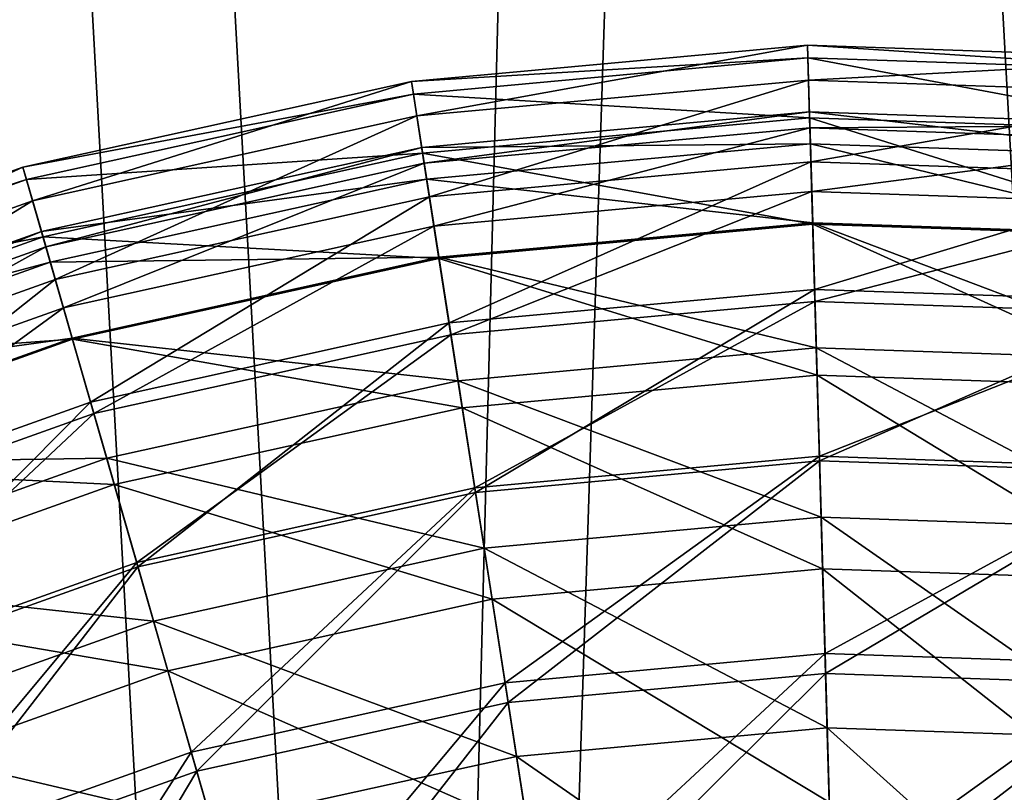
# Model space of a CAD drawing. Header units: millimetres. Extents: x 0 to 424, y 0 to 403.
# Tile 591 of 656: x 301 to 329, y 157 to 179. Entities that reach past the tile are written whole.
import ezdxf

# ---------------------------------------------------------------- set-up
doc = ezdxf.new("R2010")
doc.units = ezdxf.units.MM
doc.header["$LTSCALE"] = 25.4
doc.layers.get('0').update_dxf_attribs({"true_color": 0xff5454})

# ---------------------------------------------------------------- blocks, each defined once
blk = doc.blocks.new('VETRO-III-7641.STL')
at = {"color": 250, "true_color": 0x262626}
mesh = blk.add_polyface(dxfattribs=at)
corners = [(-167.158, 282.98, 1002.124), (-165.763, 337.502, 1002.124), (-168.661, 310.298, 1002.124), (-161.292, 256.258, 1002.124), (-158.538, 363.89, 1002.124), (-151.216, 230.823, 1002.124), (-147.174, 388.777, 1002.124), (-143.498, 297.982, 1002.124), (-137.19, 207.333, 1002.124), (-143.641, 310.631, 1002.124), (-142.252, 285.394, 1002.124), (-139.915, 272.962, 1002.124), (-136.502, 260.782, 1002.124), (-119.578, 186.397, 1002.124), (-132.042, 248.945, 1002.124), (-126.566, 237.542, 1002.124), (-120.117, 226.659, 1002.124), (-112.745, 216.38, 1002.124), (-98.835, 168.558, 1002.124), (-104.505, 206.783, 1002.124), (-95.459, 197.94, 1002.124), (-75.5, 154.277, 1002.124), (-85.678, 189.919, 1002.124), (-75.234, 182.782, 1002.124), (-50.176, 143.924, 1002.124), (-64.208, 176.581, 1002.124), (-52.684, 171.366, 1002.124), (-40.749, 167.174, 1002.124), (-23.519, 137.768, 1002.124), (-28.494, 164.039, 1002.124), (-16.012, 161.984, 1002.124), (3.781, 135.967, 1002.124), (-3.399, 161.024, 1002.124), (9.25, 161.168, 1002.124), (31.015, 138.569, 1002.124), (21.838, 162.413, 1002.124), (34.27, 164.75, 1002.124), (57.48, 145.506, 1002.124), (46.45, 168.163, 1002.124), (58.287, 172.624, 1002.124), (82.489, 156.598, 1002.124), (69.69, 178.099, 1002.124), (80.573, 184.548, 1002.124), (90.852, 191.92, 1002.124), (105.395, 171.558, 1002.124), (100.449, 200.16, 1002.124), (109.292, 209.206, 1002.124), (125.605, 189.999, 1002.124), (117.313, 218.988, 1002.124), (124.45, 229.431, 1002.124), (130.651, 240.457, 1002.124), (142.594, 211.443, 1002.124), (135.866, 251.981, 1002.124), (140.058, 263.916, 1002.124), (143.193, 276.171, 1002.124), (155.924, 235.335, 1002.124), (145.248, 288.653, 1002.124), (146.208, 301.266, 1002.124), (147.243, 393.102, 1002.124), (159.333, 368.56, 1002.124), (165.249, 261.055, 1002.124), (167.33, 342.396, 1002.124), (170.327, 287.939, 1002.124), (171.027, 315.288, 1002.124), (-142.681, 323.244, 1002.124), (-131.965, 411.518, 1002.124), (-140.626, 335.726, 1002.124), (-137.491, 347.981, 1002.124), (-133.299, 359.916, 1002.124), (-128.084, 371.44, 1002.124), (-113.304, 431.526, 1002.124), (-121.883, 382.466, 1002.124), (-114.746, 392.91, 1002.124), (-106.725, 402.691, 1002.124), (-91.677, 448.281, 1002.124), (-97.882, 411.737, 1002.124), (-88.285, 419.977, 1002.124), (-67.641, 461.349, 1002.124), (-78.006, 427.349, 1002.124), (-67.124, 433.798, 1002.124), (-41.821, 470.393, 1002.124), (-55.72, 439.274, 1002.124), (-43.883, 443.734, 1002.124), (-31.703, 447.147, 1002.124), (-14.884, 475.178, 1002.124), (-19.271, 449.484, 1002.124), (-6.683, 450.73, 1002.124), (12.472, 475.58, 1002.124), (5.966, 450.873, 1002.124), (18.579, 449.913, 1002.124), (39.538, 471.588, 1002.124), (31.061, 447.858, 1002.124), (43.316, 444.723, 1002.124), (65.613, 463.307, 1002.124), (55.251, 440.531, 1002.124), (66.775, 435.316, 1002.124), (78.067, 457.62, 1002.124), (77.801, 429.115, 1002.124), (88.244, 421.978, 1002.124), (90.022, 450.95, 1002.124), (98.026, 413.957, 1002.124), (112.133, 434.838, 1002.124), (107.072, 405.114, 1002.124), (115.312, 395.517, 1002.124), (131.373, 415.387, 1002.124), (122.684, 385.238, 1002.124), (129.133, 374.355, 1002.124), (134.608, 362.952, 1002.124), (139.069, 351.115, 1002.124), (142.482, 338.935, 1002.124), (144.819, 326.503, 1002.124), (146.064, 313.915, 1002.124)]
mesh.append_faces([[corners[k] for k in face] for face in [(0, 1, 2), (61, 62, 63)]], dxfattribs={"vtx0": -1, "color": 250})
mesh.append_faces([[corners[k] for k in face] for face in [(1, 3, 4), (4, 5, 6), (7, 8, 10), (10, 8, 11), (11, 8, 12), (12, 13, 14), (14, 13, 15), (15, 13, 16), (16, 13, 17), (17, 18, 19), (19, 18, 20), (20, 21, 22), (22, 21, 23), (23, 24, 25), (25, 24, 26), (26, 24, 27), (27, 28, 29), (29, 28, 30), (30, 31, 32), (32, 31, 33), (33, 34, 35), (35, 34, 36), (36, 37, 38), (38, 37, 39), (39, 40, 41), (41, 40, 42), (42, 40, 43), (43, 44, 45), (45, 44, 46), (46, 47, 48), (48, 47, 49), (49, 47, 50), (50, 51, 52), (52, 51, 53), (53, 51, 54), (54, 55, 56), (56, 55, 57), (58, 55, 59), (59, 60, 61), (6, 64, 65), (64, 6, 9), (65, 69, 70), (70, 73, 74), (74, 76, 77), (77, 79, 80), (80, 83, 84), (84, 86, 87), (87, 89, 90), (90, 92, 93), (93, 95, 96), (96, 98, 99), (99, 100, 101), (101, 103, 104), (104, 107, 58)]], dxfattribs={"vtx0": -1, "vtx1": -1, "color": 250})
mesh.append_faces([[corners[k] for k in face] for face in [(6, 5, 7), (57, 55, 58)]], dxfattribs={"vtx0": -1, "vtx1": -1, "vtx2": -1, "color": 250})
mesh.append_faces([[corners[k] for k in face] for face in [(1, 0, 3), (4, 3, 5), (7, 5, 8), (6, 7, 9), (12, 8, 13), (17, 13, 18), (20, 18, 21), (23, 21, 24), (27, 24, 28), (30, 28, 31), (33, 31, 34), (36, 34, 37), (39, 37, 40), (43, 40, 44), (46, 44, 47), (50, 47, 51), (54, 51, 55), (59, 55, 60), (61, 60, 62), (65, 64, 66), (65, 66, 67), (65, 67, 68), (65, 68, 69), (70, 69, 71), (70, 71, 72), (70, 72, 73), (74, 73, 75), (74, 75, 76), (77, 76, 78), (77, 78, 79), (80, 79, 81), (80, 81, 82), (80, 82, 83), (84, 83, 85), (84, 85, 86), (87, 86, 88), (87, 88, 89), (90, 89, 91), (90, 91, 92), (93, 92, 94), (93, 94, 95), (96, 95, 97), (96, 97, 98), (99, 98, 100), (101, 100, 102), (101, 102, 103), (104, 103, 105), (104, 105, 106), (104, 106, 107), (58, 107, 108), (58, 108, 109), (58, 109, 110), (58, 110, 111), (58, 111, 57)]], dxfattribs={"vtx0": -1, "vtx2": -1, "color": 250})
mesh = blk.add_polyface(dxfattribs=at)
corners = [(-165.763, 337.502, 1000.624), (-167.158, 282.98, 1000.624), (-168.661, 310.298, 1000.624), (-161.292, 256.258, 1000.624), (-158.538, 363.89, 1000.624), (-151.216, 230.823, 1000.624), (-147.174, 388.777, 1000.624), (-137.19, 207.333, 1000.624), (-131.965, 411.518, 1000.624), (-119.578, 186.397, 1000.624), (-113.304, 431.526, 1000.624), (-98.835, 168.558, 1000.624), (-91.677, 448.281, 1000.624), (-75.5, 154.277, 1000.624), (-67.641, 461.349, 1000.624), (-50.176, 143.924, 1000.624), (-41.821, 470.393, 1000.624), (-23.519, 137.768, 1000.624), (-14.884, 475.178, 1000.624), (3.781, 135.967, 1000.624), (12.472, 475.58, 1000.624), (31.015, 138.569, 1000.624), (39.538, 471.588, 1000.624), (57.48, 145.506, 1000.624), (65.613, 463.307, 1000.624), (82.489, 156.598, 1000.624), (78.067, 457.62, 1000.624), (90.022, 450.95, 1000.624), (105.395, 171.558, 1000.624), (112.133, 434.838, 1000.624), (125.605, 189.999, 1000.624), (131.373, 415.387, 1000.624), (142.594, 211.443, 1000.624), (147.243, 393.102, 1000.624), (155.924, 235.335, 1000.624), (159.333, 368.56, 1000.624), (165.249, 261.055, 1000.624), (167.33, 342.396, 1000.624), (170.327, 287.939, 1000.624), (171.027, 315.288, 1000.624)]
mesh.append_faces([[corners[k] for k in face] for face in [(0, 1, 2), (38, 37, 39)]], dxfattribs={"vtx0": -1, "color": 250})
mesh.append_faces([[corners[k] for k in face] for face in [(1, 0, 3), (3, 4, 5), (5, 6, 7), (7, 8, 9), (9, 10, 11), (11, 12, 13), (13, 14, 15), (15, 16, 17), (17, 18, 19), (19, 20, 21), (21, 22, 23), (23, 24, 25), (25, 27, 28), (28, 29, 30), (30, 31, 32), (32, 33, 34), (34, 35, 36), (36, 37, 38)]], dxfattribs={"vtx0": -1, "vtx1": -1, "color": 250})
mesh.append_faces([[corners[k] for k in face] for face in [(3, 0, 4), (5, 4, 6), (7, 6, 8), (9, 8, 10), (11, 10, 12), (13, 12, 14), (15, 14, 16), (17, 16, 18), (19, 18, 20), (21, 20, 22), (23, 22, 24), (25, 24, 26), (25, 26, 27), (28, 27, 29), (30, 29, 31), (32, 31, 33), (34, 33, 35), (36, 35, 37)]], dxfattribs={"vtx0": -1, "vtx2": -1, "color": 250})
mesh = blk.add_polyface(dxfattribs=at)
corners = [(-144.784, 271.825, 1034.124), (-147.646, 323.841, 1034.124), (-148.49, 297.708, 1034.124), (-142.276, 349.43, 1034.124), (-136.639, 246.979, 1034.124), (-132.545, 373.698, 1034.124), (-124.304, 223.925, 1034.124), (-118.747, 395.908, 1034.124), (-108.153, 203.363, 1034.124), (-101.302, 415.385, 1034.124), (-88.676, 185.918, 1034.124), (-80.74, 431.536, 1034.124), (-66.466, 172.12, 1034.124), (-57.686, 443.871, 1034.124), (-42.198, 162.389, 1034.124), (-32.84, 452.016, 1034.124), (-16.609, 157.019, 1034.124), (-6.957, 455.722, 1034.124), (9.524, 156.175, 1034.124), (19.176, 454.878, 1034.124), (35.407, 159.882, 1034.124), (44.765, 449.508, 1034.124), (60.253, 168.026, 1034.124), (69.033, 439.777, 1034.124), (83.307, 180.361, 1034.124), (91.243, 425.979, 1034.124), (103.869, 196.513, 1034.124), (110.719, 408.534, 1034.124), (121.314, 215.989, 1034.124), (126.871, 387.972, 1034.124), (135.112, 238.199, 1034.124), (139.206, 364.918, 1034.124), (144.843, 262.467, 1034.124), (147.35, 340.072, 1034.124), (150.213, 288.056, 1034.124), (151.057, 314.189, 1034.124)]
mesh.append_faces([[corners[k] for k in face] for face in [(0, 1, 2), (33, 34, 35)]], dxfattribs={"vtx0": -1, "color": 250})
mesh.append_faces([[corners[k] for k in face] for face in [(1, 0, 3), (3, 4, 5), (5, 6, 7), (7, 8, 9), (9, 10, 11), (11, 12, 13), (13, 14, 15), (15, 16, 17), (17, 18, 19), (19, 20, 21), (21, 22, 23), (23, 24, 25), (25, 26, 27), (27, 28, 29), (29, 30, 31), (31, 32, 33)]], dxfattribs={"vtx0": -1, "vtx1": -1, "color": 250})
mesh.append_faces([[corners[k] for k in face] for face in [(3, 0, 4), (5, 4, 6), (7, 6, 8), (9, 8, 10), (11, 10, 12), (13, 12, 14), (15, 14, 16), (17, 16, 18), (19, 18, 20), (21, 20, 22), (23, 22, 24), (25, 24, 26), (27, 26, 28), (29, 28, 30), (31, 30, 32), (33, 32, 34)]], dxfattribs={"vtx0": -1, "vtx2": -1, "color": 250})
at = {"color": 35, "true_color": 0x816c61}
mesh = blk.add_polyface(dxfattribs=at)
corners = [(58.819, 284.19, 646.756), (69.812, 286.183, 635.878), (58.668, 285.16, 635.878), (69.84, 285.202, 646.756)]
mesh.append_faces([[corners[k] for k in face] for face in [(0, 1, 2), (1, 0, 3)]], dxfattribs={"vtx0": -1, "color": 35})
mesh = blk.add_polyface(dxfattribs=at)
corners = [(58.668, 285.16, 635.878), (69.822, 285.827, 624.962), (58.723, 284.808, 624.962), (69.812, 286.183, 635.878)]
mesh.append_faces([[corners[k] for k in face] for face in [(0, 1, 2), (1, 0, 3)]], dxfattribs={"vtx0": -1, "color": 35})
mesh = blk.add_polyface(dxfattribs=at)
corners = [(69.84, 285.202, 646.756), (80.996, 285.801, 635.878), (69.812, 286.183, 635.878), (80.901, 284.824, 646.756)]
mesh.append_faces([[corners[k] for k in face] for face in [(0, 1, 2), (1, 0, 3)]], dxfattribs={"vtx0": -1, "color": 35})
mesh = blk.add_polyface(dxfattribs=at)
corners = [(69.812, 286.183, 635.878), (80.962, 285.447, 624.962), (69.822, 285.827, 624.962), (80.996, 285.801, 635.878)]
mesh.append_faces([[corners[k] for k in face] for face in [(0, 1, 2), (1, 0, 3)]], dxfattribs={"vtx0": -1, "color": 35})
mesh = blk.add_polyface(dxfattribs=at)
corners = [(58.723, 284.808, 624.962), (69.871, 284.14, 614.171), (58.982, 283.14, 614.171), (69.822, 285.827, 624.962)]
mesh.append_faces([[corners[k] for k in face] for face in [(0, 1, 2), (1, 0, 3)]], dxfattribs={"vtx0": -1, "color": 35})
mesh = blk.add_polyface(dxfattribs=at)
corners = [(69.822, 285.827, 624.962), (80.799, 283.767, 614.171), (69.871, 284.14, 614.171), (80.962, 285.447, 624.962)]
mesh.append_faces([[corners[k] for k in face] for face in [(0, 1, 2), (1, 0, 3)]], dxfattribs={"vtx0": -1, "color": 35})
mesh = blk.add_polyface(dxfattribs=at)
corners = [(48.011, 281.805, 646.756), (58.668, 285.16, 635.878), (47.74, 282.748, 635.878), (58.819, 284.19, 646.756)]
mesh.append_faces([[corners[k] for k in face] for face in [(0, 1, 2), (1, 0, 3)]], dxfattribs={"vtx0": -1, "color": 35})
mesh = blk.add_polyface(dxfattribs=at)
corners = [(47.74, 282.748, 635.878), (58.723, 284.808, 624.962), (47.838, 282.406, 624.962), (58.668, 285.16, 635.878)]
mesh.append_faces([[corners[k] for k in face] for face in [(0, 1, 2), (1, 0, 3)]], dxfattribs={"vtx0": -1, "color": 35})
mesh = blk.add_polyface(dxfattribs=at)
corners = [(59.173, 281.913, 657.432), (69.84, 285.202, 646.756), (58.819, 284.19, 646.756), (69.906, 282.898, 657.432)]
mesh.append_faces([[corners[k] for k in face] for face in [(0, 1, 2), (1, 0, 3)]], dxfattribs={"vtx0": -1, "color": 35})
mesh = blk.add_polyface(dxfattribs=at)
corners = [(69.906, 282.898, 657.432), (80.901, 284.824, 646.756), (69.84, 285.202, 646.756), (80.678, 282.53, 657.432)]
mesh.append_faces([[corners[k] for k in face] for face in [(0, 1, 2), (1, 0, 3)]], dxfattribs={"vtx0": -1, "color": 35})
mesh = blk.add_polyface(dxfattribs=at)
corners = [(47.838, 282.406, 624.962), (58.982, 283.14, 614.171), (48.305, 280.784, 614.171), (58.723, 284.808, 624.962)]
mesh.append_faces([[corners[k] for k in face] for face in [(0, 1, 2), (1, 0, 3)]], dxfattribs={"vtx0": -1, "color": 35})
mesh = blk.add_polyface(dxfattribs=at)
corners = [(69.866, 284.302, 635.121), (59.026, 282.857, 624.297), (69.879, 283.853, 624.297), (58.957, 283.3, 635.121)]
mesh.append_faces([[corners[k] for k in face] for face in [(0, 1, 2), (1, 0, 3)]], dxfattribs={"vtx0": -1, "color": 35})
mesh = blk.add_polyface(dxfattribs=at)
corners = [(69.892, 283.407, 645.917), (58.957, 283.3, 635.121), (69.866, 284.302, 635.121), (59.095, 282.415, 645.917)]
mesh.append_faces([[corners[k] for k in face] for face in [(0, 1, 2), (1, 0, 3)]], dxfattribs={"vtx0": -1, "color": 35})
mesh = blk.add_polyface(dxfattribs=at)
corners = [(80.728, 283.037, 645.917), (69.866, 284.302, 635.121), (80.814, 283.928, 635.121), (69.892, 283.407, 645.917)]
mesh.append_faces([[corners[k] for k in face] for face in [(0, 1, 2), (1, 0, 3)]], dxfattribs={"vtx0": -1, "color": 35})
mesh = blk.add_polyface(dxfattribs=at)
corners = [(80.814, 283.928, 635.121), (69.879, 283.853, 624.297), (80.771, 283.481, 624.297), (69.866, 284.302, 635.121)]
mesh.append_faces([[corners[k] for k in face] for face in [(0, 1, 2), (1, 0, 3)]], dxfattribs={"vtx0": -1, "color": 35})
mesh = blk.add_polyface(dxfattribs=at)
corners = [(48.648, 279.59, 657.432), (58.819, 284.19, 646.756), (48.011, 281.805, 646.756), (59.173, 281.913, 657.432)]
mesh.append_faces([[corners[k] for k in face] for face in [(0, 1, 2), (1, 0, 3)]], dxfattribs={"vtx0": -1, "color": 35})
mesh = blk.add_polyface(dxfattribs=at)
corners = [(58.982, 283.14, 614.171), (69.957, 281.146, 603.668), (59.443, 280.181, 603.668), (69.871, 284.14, 614.171)]
mesh.append_faces([[corners[k] for k in face] for face in [(0, 1, 2), (1, 0, 3)]], dxfattribs={"vtx0": -1, "color": 35})
mesh = blk.add_polyface(dxfattribs=at)
corners = [(69.871, 284.14, 614.171), (80.509, 280.786, 603.668), (69.957, 281.146, 603.668), (80.799, 283.767, 614.171)]
mesh.append_faces([[corners[k] for k in face] for face in [(0, 1, 2), (1, 0, 3)]], dxfattribs={"vtx0": -1, "color": 35})
mesh = blk.add_polyface(dxfattribs=at)
corners = [(69.879, 283.853, 624.297), (59.301, 281.091, 613.613), (69.93, 282.067, 613.613), (59.026, 282.857, 624.297)]
mesh.append_faces([[corners[k] for k in face] for face in [(0, 1, 2), (1, 0, 3)]], dxfattribs={"vtx0": -1, "color": 35})
mesh = blk.add_polyface(dxfattribs=at)
corners = [(80.771, 283.481, 624.297), (69.93, 282.067, 613.613), (80.598, 281.702, 613.613), (69.879, 283.853, 624.297)]
mesh.append_faces([[corners[k] for k in face] for face in [(0, 1, 2), (1, 0, 3)]], dxfattribs={"vtx0": -1, "color": 35})
mesh = blk.add_polyface(dxfattribs=at)
corners = [(69.956, 281.181, 656.519), (59.095, 282.415, 645.917), (69.892, 283.407, 645.917), (59.437, 280.215, 656.519)]
mesh.append_faces([[corners[k] for k in face] for face in [(0, 1, 2), (1, 0, 3)]], dxfattribs={"vtx0": -1, "color": 35})
mesh = blk.add_polyface(dxfattribs=at)
corners = [(80.512, 280.821, 656.519), (69.892, 283.407, 645.917), (80.728, 283.037, 645.917), (69.956, 281.181, 656.519)]
mesh.append_faces([[corners[k] for k in face] for face in [(0, 1, 2), (1, 0, 3)]], dxfattribs={"vtx0": -1, "color": 35})
mesh = blk.add_polyface(dxfattribs=at)
corners = [(59.095, 282.415, 645.917), (48.26, 280.94, 635.121), (58.957, 283.3, 635.121), (48.508, 280.079, 645.917)]
mesh.append_faces([[corners[k] for k in face] for face in [(0, 1, 2), (1, 0, 3)]], dxfattribs={"vtx0": -1, "color": 35})
mesh = blk.add_polyface(dxfattribs=at)
corners = [(58.957, 283.3, 635.121), (48.384, 280.508, 624.297), (59.026, 282.857, 624.297), (48.26, 280.94, 635.121)]
mesh.append_faces([[corners[k] for k in face] for face in [(0, 1, 2), (1, 0, 3)]], dxfattribs={"vtx0": -1, "color": 35})
mesh = blk.add_polyface(dxfattribs=at)
corners = [(48.305, 280.784, 614.171), (59.443, 280.181, 603.668), (49.133, 277.905, 603.668), (58.982, 283.14, 614.171)]
mesh.append_faces([[corners[k] for k in face] for face in [(0, 1, 2), (1, 0, 3)]], dxfattribs={"vtx0": -1, "color": 35})
mesh = blk.add_polyface(dxfattribs=at)
corners = [(59.026, 282.857, 624.297), (48.878, 278.791, 613.613), (59.301, 281.091, 613.613), (48.384, 280.508, 624.297)]
mesh.append_faces([[corners[k] for k in face] for face in [(0, 1, 2), (1, 0, 3)]], dxfattribs={"vtx0": -1, "color": 35})
mesh = blk.add_polyface(dxfattribs=at)
corners = [(59.726, 278.363, 667.747), (69.906, 282.898, 657.432), (59.173, 281.913, 657.432), (70.01, 279.307, 667.747)]
mesh.append_faces([[corners[k] for k in face] for face in [(0, 1, 2), (1, 0, 3)]], dxfattribs={"vtx0": -1, "color": 35})
mesh = blk.add_polyface(dxfattribs=at)
corners = [(70.01, 279.307, 667.747), (80.678, 282.53, 657.432), (69.906, 282.898, 657.432), (80.331, 278.955, 667.747)]
mesh.append_faces([[corners[k] for k in face] for face in [(0, 1, 2), (1, 0, 3)]], dxfattribs={"vtx0": -1, "color": 35})
mesh = blk.add_polyface(dxfattribs=at)
corners = [(37.588, 278.084, 646.756), (47.74, 282.748, 635.878), (37.2, 278.986, 635.878), (48.011, 281.805, 646.756)]
mesh.append_faces([[corners[k] for k in face] for face in [(0, 1, 2), (1, 0, 3)]], dxfattribs={"vtx0": -1, "color": 35})
mesh = blk.add_polyface(dxfattribs=at)
corners = [(37.2, 278.986, 635.878), (47.838, 282.406, 624.962), (37.341, 278.659, 624.962), (47.74, 282.748, 635.878)]
mesh.append_faces([[corners[k] for k in face] for face in [(0, 1, 2), (1, 0, 3)]], dxfattribs={"vtx0": -1, "color": 35})
mesh = blk.add_polyface(dxfattribs=at)
corners = [(37.341, 278.659, 624.962), (48.305, 280.784, 614.171), (38.007, 277.108, 614.171), (47.838, 282.406, 624.962)]
mesh.append_faces([[corners[k] for k in face] for face in [(0, 1, 2), (1, 0, 3)]], dxfattribs={"vtx0": -1, "color": 35})
mesh = blk.add_polyface(dxfattribs=at)
corners = [(59.437, 280.215, 656.519), (48.508, 280.079, 645.917), (59.095, 282.415, 645.917), (49.123, 277.939, 656.519)]
mesh.append_faces([[corners[k] for k in face] for face in [(0, 1, 2), (1, 0, 3)]], dxfattribs={"vtx0": -1, "color": 35})
mesh = blk.add_polyface(dxfattribs=at)
corners = [(69.93, 282.067, 613.613), (59.777, 278.03, 603.232), (70.019, 278.971, 603.232), (59.301, 281.091, 613.613)]
mesh.append_faces([[corners[k] for k in face] for face in [(0, 1, 2), (1, 0, 3)]], dxfattribs={"vtx0": -1, "color": 35})
mesh = blk.add_polyface(dxfattribs=at)
corners = [(80.598, 281.702, 613.613), (70.019, 278.971, 603.232), (80.298, 278.62, 603.232), (69.93, 282.067, 613.613)]
mesh.append_faces([[corners[k] for k in face] for face in [(0, 1, 2), (1, 0, 3)]], dxfattribs={"vtx0": -1, "color": 35})
mesh = blk.add_polyface(dxfattribs=at)
corners = [(38.497, 275.966, 657.432), (48.011, 281.805, 646.756), (37.588, 278.084, 646.756), (48.648, 279.59, 657.432)]
mesh.append_faces([[corners[k] for k in face] for face in [(0, 1, 2), (1, 0, 3)]], dxfattribs={"vtx0": -1, "color": 35})
mesh = blk.add_polyface(dxfattribs=at)
corners = [(49.641, 276.137, 667.747), (59.173, 281.913, 657.432), (48.648, 279.59, 657.432), (59.726, 278.363, 667.747)]
mesh.append_faces([[corners[k] for k in face] for face in [(0, 1, 2), (1, 0, 3)]], dxfattribs={"vtx0": -1, "color": 35})
mesh = blk.add_polyface(dxfattribs=at)
corners = [(70.057, 277.659, 666.763), (59.437, 280.215, 656.519), (69.956, 281.181, 656.519), (59.979, 276.734, 666.763)]
mesh.append_faces([[corners[k] for k in face] for face in [(0, 1, 2), (1, 0, 3)]], dxfattribs={"vtx0": -1, "color": 35})
mesh = blk.add_polyface(dxfattribs=at)
corners = [(80.171, 277.314, 666.763), (69.956, 281.181, 656.519), (80.512, 280.821, 656.519), (70.057, 277.659, 666.763)]
mesh.append_faces([[corners[k] for k in face] for face in [(0, 1, 2), (1, 0, 3)]], dxfattribs={"vtx0": -1, "color": 35})
mesh = blk.add_polyface(dxfattribs=at)
corners = [(48.508, 280.079, 645.917), (37.943, 277.257, 635.121), (48.26, 280.94, 635.121), (38.297, 276.434, 645.917)]
mesh.append_faces([[corners[k] for k in face] for face in [(0, 1, 2), (1, 0, 3)]], dxfattribs={"vtx0": -1, "color": 35})
mesh = blk.add_polyface(dxfattribs=at)
corners = [(48.26, 280.94, 635.121), (38.12, 276.844, 624.297), (48.384, 280.508, 624.297), (37.943, 277.257, 635.121)]
mesh.append_faces([[corners[k] for k in face] for face in [(0, 1, 2), (1, 0, 3)]], dxfattribs={"vtx0": -1, "color": 35})
mesh = blk.add_polyface(dxfattribs=at)
corners = [(59.301, 281.091, 613.613), (49.734, 275.814, 603.232), (59.777, 278.03, 603.232), (48.878, 278.791, 613.613)]
mesh.append_faces([[corners[k] for k in face] for face in [(0, 1, 2), (1, 0, 3)]], dxfattribs={"vtx0": -1, "color": 35})
mesh = blk.add_polyface(dxfattribs=at)
corners = [(59.443, 280.181, 603.668), (70.079, 276.891, 593.609), (60.097, 275.974, 593.609), (69.957, 281.146, 603.668)]
mesh.append_faces([[corners[k] for k in face] for face in [(0, 1, 2), (1, 0, 3)]], dxfattribs={"vtx0": -1, "color": 35})
mesh = blk.add_polyface(dxfattribs=at)
corners = [(69.957, 281.146, 603.668), (80.097, 276.549, 593.609), (70.079, 276.891, 593.609), (80.509, 280.786, 603.668)]
mesh.append_faces([[corners[k] for k in face] for face in [(0, 1, 2), (1, 0, 3)]], dxfattribs={"vtx0": -1, "color": 35})
mesh = blk.add_polyface(dxfattribs=at)
corners = [(38.007, 277.108, 614.171), (49.133, 277.905, 603.668), (39.189, 274.356, 603.668), (48.305, 280.784, 614.171)]
mesh.append_faces([[corners[k] for k in face] for face in [(0, 1, 2), (1, 0, 3)]], dxfattribs={"vtx0": -1, "color": 35})
mesh = blk.add_polyface(dxfattribs=at)
corners = [(48.384, 280.508, 624.297), (38.826, 275.202, 613.613), (48.878, 278.791, 613.613), (38.12, 276.844, 624.297)]
mesh.append_faces([[corners[k] for k in face] for face in [(0, 1, 2), (1, 0, 3)]], dxfattribs={"vtx0": -1, "color": 35})
mesh = blk.add_polyface(dxfattribs=at)
corners = [(49.123, 277.939, 656.519), (38.297, 276.434, 645.917), (48.508, 280.079, 645.917), (39.175, 274.388, 656.519)]
mesh.append_faces([[corners[k] for k in face] for face in [(0, 1, 2), (1, 0, 3)]], dxfattribs={"vtx0": -1, "color": 35})
mesh = blk.add_polyface(dxfattribs=at)
corners = [(59.979, 276.734, 666.763), (49.123, 277.939, 656.519), (59.437, 280.215, 656.519), (50.097, 274.553, 666.763)]
mesh.append_faces([[corners[k] for k in face] for face in [(0, 1, 2), (1, 0, 3)]], dxfattribs={"vtx0": -1, "color": 35})
mesh = blk.add_polyface(dxfattribs=at)
corners = [(49.133, 277.905, 603.668), (60.097, 275.974, 593.609), (50.309, 273.814, 593.609), (59.443, 280.181, 603.668)]
mesh.append_faces([[corners[k] for k in face] for face in [(0, 1, 2), (1, 0, 3)]], dxfattribs={"vtx0": -1, "color": 35})
mesh = blk.add_polyface(dxfattribs=at)
corners = [(39.915, 272.665, 667.747), (48.648, 279.59, 657.432), (38.497, 275.966, 657.432), (49.641, 276.137, 667.747)]
mesh.append_faces([[corners[k] for k in face] for face in [(0, 1, 2), (1, 0, 3)]], dxfattribs={"vtx0": -1, "color": 35})
mesh = blk.add_polyface(dxfattribs=at)
corners = [(60.468, 273.593, 677.544), (70.01, 279.307, 667.747), (59.726, 278.363, 667.747), (70.148, 274.482, 677.544)]
mesh.append_faces([[corners[k] for k in face] for face in [(0, 1, 2), (1, 0, 3)]], dxfattribs={"vtx0": -1, "color": 35})
mesh = blk.add_polyface(dxfattribs=at)
corners = [(70.148, 274.482, 677.544), (80.331, 278.955, 667.747), (70.01, 279.307, 667.747), (79.863, 274.15, 677.544)]
mesh.append_faces([[corners[k] for k in face] for face in [(0, 1, 2), (1, 0, 3)]], dxfattribs={"vtx0": -1, "color": 35})
mesh = blk.add_polyface(dxfattribs=at)
corners = [(70.019, 278.971, 603.232), (60.448, 273.722, 593.315), (70.144, 274.613, 593.315), (59.777, 278.03, 603.232)]
mesh.append_faces([[corners[k] for k in face] for face in [(0, 1, 2), (1, 0, 3)]], dxfattribs={"vtx0": -1, "color": 35})
mesh = blk.add_polyface(dxfattribs=at)
corners = [(80.298, 278.62, 603.232), (70.144, 274.613, 593.315), (79.876, 274.28, 593.315), (70.019, 278.971, 603.232)]
mesh.append_faces([[corners[k] for k in face] for face in [(0, 1, 2), (1, 0, 3)]], dxfattribs={"vtx0": -1, "color": 35})
mesh = blk.add_polyface(dxfattribs=at)
corners = [(48.878, 278.791, 613.613), (40.048, 272.356, 603.232), (49.734, 275.814, 603.232), (38.826, 275.202, 613.613)]
mesh.append_faces([[corners[k] for k in face] for face in [(0, 1, 2), (1, 0, 3)]], dxfattribs={"vtx0": -1, "color": 35})
mesh = blk.add_polyface(dxfattribs=at)
corners = [(50.975, 271.498, 677.544), (59.726, 278.363, 667.747), (49.641, 276.137, 667.747), (60.468, 273.593, 677.544)]
mesh.append_faces([[corners[k] for k in face] for face in [(0, 1, 2), (1, 0, 3)]], dxfattribs={"vtx0": -1, "color": 35})
mesh = blk.add_polyface(dxfattribs=at)
corners = [(50.097, 274.553, 666.763), (39.175, 274.388, 656.519), (49.123, 277.939, 656.519), (40.566, 271.151, 666.763)]
mesh.append_faces([[corners[k] for k in face] for face in [(0, 1, 2), (1, 0, 3)]], dxfattribs={"vtx0": -1, "color": 35})
mesh = blk.add_polyface(dxfattribs=at)
corners = [(39.189, 274.356, 603.668), (50.309, 273.814, 593.609), (40.869, 270.444, 593.609), (49.133, 277.905, 603.668)]
mesh.append_faces([[corners[k] for k in face] for face in [(0, 1, 2), (1, 0, 3)]], dxfattribs={"vtx0": -1, "color": 35})
mesh = blk.add_polyface(dxfattribs=at)
corners = [(59.777, 278.03, 603.232), (50.939, 271.624, 593.315), (60.448, 273.722, 593.315), (49.734, 275.814, 603.232)]
mesh.append_faces([[corners[k] for k in face] for face in [(0, 1, 2), (1, 0, 3)]], dxfattribs={"vtx0": -1, "color": 35})
mesh = blk.add_polyface(dxfattribs=at)
corners = [(70.194, 272.896, 676.492), (59.979, 276.734, 666.763), (70.057, 277.659, 666.763), (60.712, 272.025, 676.492)]
mesh.append_faces([[corners[k] for k in face] for face in [(0, 1, 2), (1, 0, 3)]], dxfattribs={"vtx0": -1, "color": 35})
mesh = blk.add_polyface(dxfattribs=at)
corners = [(79.71, 272.571, 676.492), (70.057, 277.659, 666.763), (80.171, 277.314, 666.763), (70.194, 272.896, 676.492)]
mesh.append_faces([[corners[k] for k in face] for face in [(0, 1, 2), (1, 0, 3)]], dxfattribs={"vtx0": -1, "color": 35})
mesh = blk.add_polyface(dxfattribs=at)
corners = [(60.712, 272.025, 676.492), (50.097, 274.553, 666.763), (59.979, 276.734, 666.763), (51.414, 269.973, 676.492)]
mesh.append_faces([[corners[k] for k in face] for face in [(0, 1, 2), (1, 0, 3)]], dxfattribs={"vtx0": -1, "color": 35})
mesh = blk.add_polyface(dxfattribs=at)
corners = [(60.097, 275.974, 593.609), (70.236, 271.438, 584.147), (60.936, 270.584, 584.147), (70.079, 276.891, 593.609)]
mesh.append_faces([[corners[k] for k in face] for face in [(0, 1, 2), (1, 0, 3)]], dxfattribs={"vtx0": -1, "color": 35})
mesh = blk.add_polyface(dxfattribs=at)
corners = [(70.079, 276.891, 593.609), (79.569, 271.12, 584.147), (70.236, 271.438, 584.147), (80.097, 276.549, 593.609)]
mesh.append_faces([[corners[k] for k in face] for face in [(0, 1, 2), (1, 0, 3)]], dxfattribs={"vtx0": -1, "color": 35})
mesh = blk.add_polyface(dxfattribs=at)
corners = [(41.82, 268.23, 677.544), (49.641, 276.137, 667.747), (39.915, 272.665, 667.747), (50.975, 271.498, 677.544)]
mesh.append_faces([[corners[k] for k in face] for face in [(0, 1, 2), (1, 0, 3)]], dxfattribs={"vtx0": -1, "color": 35})
mesh = blk.add_polyface(dxfattribs=at)
corners = [(50.309, 273.814, 593.609), (60.936, 270.584, 584.147), (51.817, 268.572, 584.147), (60.097, 275.974, 593.609)]
mesh.append_faces([[corners[k] for k in face] for face in [(0, 1, 2), (1, 0, 3)]], dxfattribs={"vtx0": -1, "color": 35})
mesh = blk.add_polyface(dxfattribs=at)
corners = [(49.734, 275.814, 603.232), (41.769, 268.35, 593.315), (50.939, 271.624, 593.315), (40.048, 272.356, 603.232)]
mesh.append_faces([[corners[k] for k in face] for face in [(0, 1, 2), (1, 0, 3)]], dxfattribs={"vtx0": -1, "color": 35})
mesh = blk.add_polyface(dxfattribs=at)
corners = [(51.414, 269.973, 676.492), (40.566, 271.151, 666.763), (50.097, 274.553, 666.763), (42.447, 266.772, 676.492)]
mesh.append_faces([[corners[k] for k in face] for face in [(0, 1, 2), (1, 0, 3)]], dxfattribs={"vtx0": -1, "color": 35})
mesh = blk.add_polyface(dxfattribs=at)
corners = [(70.144, 274.613, 593.315), (61.302, 268.233, 584.015), (70.304, 269.06, 584.015), (60.448, 273.722, 593.315)]
mesh.append_faces([[corners[k] for k in face] for face in [(0, 1, 2), (1, 0, 3)]], dxfattribs={"vtx0": -1, "color": 35})
mesh = blk.add_polyface(dxfattribs=at)
corners = [(79.876, 274.28, 593.315), (70.304, 269.06, 584.015), (79.338, 268.751, 584.015), (70.144, 274.613, 593.315)]
mesh.append_faces([[corners[k] for k in face] for face in [(0, 1, 2), (1, 0, 3)]], dxfattribs={"vtx0": -1, "color": 35})
mesh = blk.add_polyface(dxfattribs=at)
corners = [(61.389, 267.676, 686.678), (70.148, 274.482, 677.544), (60.468, 273.593, 677.544), (70.32, 268.495, 686.678)]
mesh.append_faces([[corners[k] for k in face] for face in [(0, 1, 2), (1, 0, 3)]], dxfattribs={"vtx0": -1, "color": 35})
mesh = blk.add_polyface(dxfattribs=at)
corners = [(70.32, 268.495, 686.678), (79.863, 274.15, 677.544), (70.148, 274.482, 677.544), (79.284, 268.19, 686.678)]
mesh.append_faces([[corners[k] for k in face] for face in [(0, 1, 2), (1, 0, 3)]], dxfattribs={"vtx0": -1, "color": 35})
mesh = blk.add_polyface(dxfattribs=at)
corners = [(40.869, 270.444, 593.609), (51.817, 268.572, 584.147), (43.022, 265.432, 584.147), (50.309, 273.814, 593.609)]
mesh.append_faces([[corners[k] for k in face] for face in [(0, 1, 2), (1, 0, 3)]], dxfattribs={"vtx0": -1, "color": 35})
mesh = blk.add_polyface(dxfattribs=at)
corners = [(60.448, 273.722, 593.315), (52.475, 266.285, 584.015), (61.302, 268.233, 584.015), (50.939, 271.624, 593.315)]
mesh.append_faces([[corners[k] for k in face] for face in [(0, 1, 2), (1, 0, 3)]], dxfattribs={"vtx0": -1, "color": 35})
mesh = blk.add_polyface(dxfattribs=at)
corners = [(52.631, 265.743, 686.678), (60.468, 273.593, 677.544), (50.975, 271.498, 677.544), (61.389, 267.676, 686.678)]
mesh.append_faces([[corners[k] for k in face] for face in [(0, 1, 2), (1, 0, 3)]], dxfattribs={"vtx0": -1, "color": 35})
mesh = blk.add_polyface(dxfattribs=at)
corners = [(70.364, 266.964, 685.555), (60.712, 272.025, 676.492), (70.194, 272.896, 676.492), (61.624, 266.161, 685.555)]
mesh.append_faces([[corners[k] for k in face] for face in [(0, 1, 2), (1, 0, 3)]], dxfattribs={"vtx0": -1, "color": 35})
mesh = blk.add_polyface(dxfattribs=at)
corners = [(79.135, 266.664, 685.555), (70.194, 272.896, 676.492), (79.71, 272.571, 676.492), (70.364, 266.964, 685.555)]
mesh.append_faces([[corners[k] for k in face] for face in [(0, 1, 2), (1, 0, 3)]], dxfattribs={"vtx0": -1, "color": 35})
mesh = blk.add_polyface(dxfattribs=at)
corners = [(61.624, 266.161, 685.555), (51.414, 269.973, 676.492), (60.712, 272.025, 676.492), (53.054, 264.27, 685.555)]
mesh.append_faces([[corners[k] for k in face] for face in [(0, 1, 2), (1, 0, 3)]], dxfattribs={"vtx0": -1, "color": 35})
mesh = blk.add_polyface(dxfattribs=at)
corners = [(50.939, 271.624, 593.315), (43.961, 263.246, 584.015), (52.475, 266.285, 584.015), (41.769, 268.35, 593.315)]
mesh.append_faces([[corners[k] for k in face] for face in [(0, 1, 2), (1, 0, 3)]], dxfattribs={"vtx0": -1, "color": 35})
mesh = blk.add_polyface(dxfattribs=at)
corners = [(44.184, 262.727, 686.678), (50.975, 271.498, 677.544), (41.82, 268.23, 677.544), (52.631, 265.743, 686.678)]
mesh.append_faces([[corners[k] for k in face] for face in [(0, 1, 2), (1, 0, 3)]], dxfattribs={"vtx0": -1, "color": 35})
mesh = blk.add_polyface(dxfattribs=at)
corners = [(60.936, 270.584, 584.147), (70.424, 264.87, 575.423), (61.947, 264.091, 575.423), (70.236, 271.438, 584.147)]
mesh.append_faces([[corners[k] for k in face] for face in [(0, 1, 2), (1, 0, 3)]], dxfattribs={"vtx0": -1, "color": 35})
mesh = blk.add_polyface(dxfattribs=at)
corners = [(70.236, 271.438, 584.147), (78.933, 264.579, 575.423), (70.424, 264.87, 575.423), (79.569, 271.12, 584.147)]
mesh.append_faces([[corners[k] for k in face] for face in [(0, 1, 2), (1, 0, 3)]], dxfattribs={"vtx0": -1, "color": 35})
mesh = blk.add_polyface(dxfattribs=at)
corners = [(51.817, 268.572, 584.147), (61.947, 264.091, 575.423), (53.633, 262.257, 575.423), (60.936, 270.584, 584.147)]
mesh.append_faces([[corners[k] for k in face] for face in [(0, 1, 2), (1, 0, 3)]], dxfattribs={"vtx0": -1, "color": 35})
mesh = blk.add_polyface(dxfattribs=at)
corners = [(53.054, 264.27, 685.555), (42.447, 266.772, 676.492), (51.414, 269.973, 676.492), (44.789, 261.319, 685.555)]
mesh.append_faces([[corners[k] for k in face] for face in [(0, 1, 2), (1, 0, 3)]], dxfattribs={"vtx0": -1, "color": 35})
mesh = blk.add_polyface(dxfattribs=at)
corners = [(70.304, 269.06, 584.015), (62.327, 261.648, 575.474), (70.495, 262.398, 575.474), (61.302, 268.233, 584.015)]
mesh.append_faces([[corners[k] for k in face] for face in [(0, 1, 2), (1, 0, 3)]], dxfattribs={"vtx0": -1, "color": 35})
mesh = blk.add_polyface(dxfattribs=at)
corners = [(79.338, 268.751, 584.015), (70.495, 262.398, 575.474), (78.693, 262.118, 575.474), (70.304, 269.06, 584.015)]
mesh.append_faces([[corners[k] for k in face] for face in [(0, 1, 2), (1, 0, 3)]], dxfattribs={"vtx0": -1, "color": 35})
mesh = blk.add_polyface(dxfattribs=at)
corners = [(43.022, 265.432, 584.147), (53.633, 262.257, 575.423), (45.616, 259.395, 575.423), (51.817, 268.572, 584.147)]
mesh.append_faces([[corners[k] for k in face] for face in [(0, 1, 2), (1, 0, 3)]], dxfattribs={"vtx0": -1, "color": 35})
mesh = blk.add_polyface(dxfattribs=at)
corners = [(62.474, 260.699, 695.011), (70.32, 268.495, 686.678), (61.389, 267.676, 686.678), (70.523, 261.438, 695.011)]
mesh.append_faces([[corners[k] for k in face] for face in [(0, 1, 2), (1, 0, 3)]], dxfattribs={"vtx0": -1, "color": 35})
mesh = blk.add_polyface(dxfattribs=at)
corners = [(70.523, 261.438, 695.011), (79.284, 268.19, 686.678), (70.32, 268.495, 686.678), (78.6, 261.162, 695.011)]
mesh.append_faces([[corners[k] for k in face] for face in [(0, 1, 2), (1, 0, 3)]], dxfattribs={"vtx0": -1, "color": 35})
mesh = blk.add_polyface(dxfattribs=at)
corners = [(61.302, 268.233, 584.015), (54.317, 259.88, 575.474), (62.327, 261.648, 575.474), (52.475, 266.285, 584.015)]
mesh.append_faces([[corners[k] for k in face] for face in [(0, 1, 2), (1, 0, 3)]], dxfattribs={"vtx0": -1, "color": 35})
mesh = blk.add_polyface(dxfattribs=at)
corners = [(54.582, 258.957, 695.011), (61.389, 267.676, 686.678), (52.631, 265.743, 686.678), (62.474, 260.699, 695.011)]
mesh.append_faces([[corners[k] for k in face] for face in [(0, 1, 2), (1, 0, 3)]], dxfattribs={"vtx0": -1, "color": 35})
mesh = blk.add_polyface(dxfattribs=at)
corners = [(70.565, 259.955, 693.812), (61.624, 266.161, 685.555), (70.364, 266.964, 685.555), (62.703, 259.233, 693.812)]
mesh.append_faces([[corners[k] for k in face] for face in [(0, 1, 2), (1, 0, 3)]], dxfattribs={"vtx0": -1, "color": 35})
mesh = blk.add_polyface(dxfattribs=at)
corners = [(78.457, 259.686, 693.812), (70.364, 266.964, 685.555), (79.135, 266.664, 685.555), (70.565, 259.955, 693.812)]
mesh.append_faces([[corners[k] for k in face] for face in [(0, 1, 2), (1, 0, 3)]], dxfattribs={"vtx0": -1, "color": 35})
mesh = blk.add_polyface(dxfattribs=at)
corners = [(52.475, 266.285, 584.015), (46.592, 257.122, 575.474), (54.317, 259.88, 575.474), (43.961, 263.246, 584.015)]
mesh.append_faces([[corners[k] for k in face] for face in [(0, 1, 2), (1, 0, 3)]], dxfattribs={"vtx0": -1, "color": 35})
mesh = blk.add_polyface(dxfattribs=at)
corners = [(62.703, 259.233, 693.812), (53.054, 264.27, 685.555), (61.624, 266.161, 685.555), (54.992, 257.531, 693.812)]
mesh.append_faces([[corners[k] for k in face] for face in [(0, 1, 2), (1, 0, 3)]], dxfattribs={"vtx0": -1, "color": 35})
mesh = blk.add_polyface(dxfattribs=at)
corners = [(46.971, 256.24, 695.011), (52.631, 265.743, 686.678), (44.184, 262.727, 686.678), (54.582, 258.957, 695.011)]
mesh.append_faces([[corners[k] for k in face] for face in [(0, 1, 2), (1, 0, 3)]], dxfattribs={"vtx0": -1, "color": 35})

msp = doc.modelspace()

# ---------------------------------------------------------------- block references
at = {"color": 0}
msp.add_blockref('VETRO-III-7641.STL', (253.461, -108.03, -10.243), dxfattribs=at)

doc.saveas('drawing.dxf')
